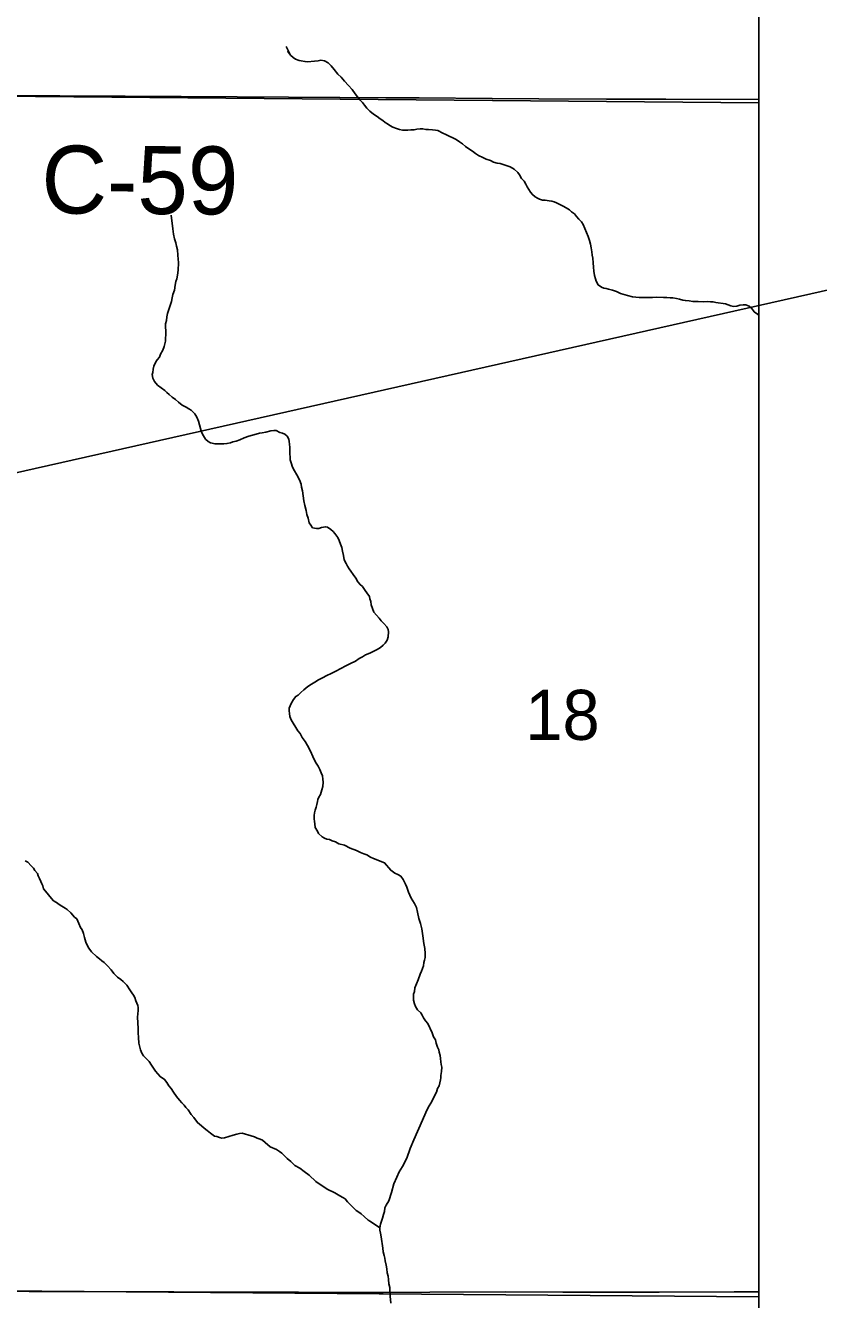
# Model space of a CAD drawing. Extents: x -17 to 88, y -5 to 22.
# Drawn here: x 8.787 to 9.45, y 17.134 to 18.199 of the extents above; entities that cross this region are included whole.
import ezdxf

# ---------------------------------------------------------------- set-up
doc = ezdxf.new("R2010")
doc.units = 0
for name, color, linetype in [('GM_X_County_Road', 7, 'Continuous'), ('GM_X_County_Road_Text', 7, 'Continuous'), ('GM_X_Minor_River', 7, 'Continuous'), ('GM_X_Section', 7, 'Continuous'), ('GM_X_Section_Text', 7, 'Continuous'), ('GM_X_Township', 7, 'Continuous'), ('SH_Data', 7, 'Continuous'), ('TX_P_10', 7, 'Continuous')]:
    doc.layers.add(name, color=color, linetype=linetype)

msp = doc.modelspace()

# ---------------------------------------------------------------- linework, layer by layer
at = {"layer": 'GM_X_County_Road'}
for points in [[(8.733, 18.1413), (8.7426, 18.1412), (8.7649, 18.1408), (8.8153, 18.1406), (8.87, 18.1403), (8.9638, 18.1398), (9.0496, 18.1391), (9.0881, 18.1389), (9.1161, 18.1388), (9.177, 18.1384), (9.2161, 18.1381), (9.2727, 18.1378), (9.3224, 18.1377), (9.4, 18.1373)], [(8.7317, 17.1409), (8.7586, 17.1408), (8.7897, 17.1404), (8.8145, 17.1403), (8.8772, 17.1401), (8.9107, 17.1401), (8.9691, 17.1399), (9.0151, 17.1397), (9.0661, 17.1396), (9.0859, 17.1396), (9.125, 17.1398), (9.1884, 17.14), (9.2362, 17.1399), (9.2857, 17.1397), (9.2925, 17.1398), (9.3167, 17.1398), (9.3795, 17.1401), (9.4, 17.1402)]]:
    msp.add_lwpolyline(points, dxfattribs=at)
at = {"layer": 'GM_X_Minor_River'}
for points in [[(9.0047, 18.1817), (9.0084, 18.1744), (9.0061, 18.1775), (9.0084, 18.1744), (9.0106, 18.1725), (9.0125, 18.1713), (9.0155, 18.1701), (9.0174, 18.1697), (9.0204, 18.1693), (9.0227, 18.1689), (9.0284, 18.1695), (9.0315, 18.1698), (9.0338, 18.1702), (9.0368, 18.1697), (9.0398, 18.1682), (9.0424, 18.1655), (9.045, 18.1624), (9.048, 18.1585), (9.0506, 18.1562), (9.0536, 18.1527), (9.0569, 18.1492), (9.0599, 18.1458), (9.0625, 18.1423), (9.0644, 18.1396), (9.0666, 18.1369), (9.0685, 18.135), (9.0703, 18.1327), (9.0722, 18.1303), (9.0748, 18.1276), (9.0778, 18.1253), (9.0808, 18.1233), (9.0834, 18.1214), (9.0857, 18.1198), (9.0875, 18.1183), (9.0894, 18.1171), (9.0913, 18.1156), (9.0939, 18.1144), (9.0969, 18.1132), (9.0996, 18.1124), (9.1019, 18.1119), (9.1041, 18.1119), (9.1064, 18.1119), (9.1091, 18.1122), (9.1118, 18.1121), (9.114, 18.1125), (9.1167, 18.1128), (9.119, 18.1128), (9.1216, 18.1123), (9.1239, 18.1123), (9.127, 18.1122), (9.1296, 18.1118), (9.1315, 18.1114), (9.1357, 18.1094), (9.1383, 18.1082), (9.147, 18.1039), (9.1496, 18.1019), (9.1522, 18.1004), (9.1548, 18.098), (9.1575, 18.0961), (9.1605, 18.0941), (9.1631, 18.0922), (9.1657, 18.0906), (9.1691, 18.089), (9.1721, 18.0875), (9.1755, 18.0863), (9.1782, 18.0851), (9.1812, 18.0843), (9.1838, 18.0838), (9.1861, 18.083), (9.188, 18.0826), (9.1903, 18.0818), (9.1922, 18.081), (9.1955, 18.0791), (9.1985, 18.0764), (9.2, 18.0744), (9.2015, 18.0714), (9.2037, 18.069), (9.2052, 18.0667), (9.2063, 18.0644), (9.2078, 18.0621), (9.2092, 18.0598), (9.2107, 18.0579), (9.213, 18.056), (9.2149, 18.0548), (9.2167, 18.054), (9.219, 18.0532), (9.2213, 18.0531), (9.2247, 18.0527), (9.227, 18.0523), (9.2289, 18.0519), (9.2308, 18.0511), (9.233, 18.0499), (9.2364, 18.0483), (9.239, 18.0467), (9.2417, 18.0452), (9.2435, 18.0436), (9.2458, 18.0417), (9.2477, 18.0397), (9.2495, 18.0374), (9.2518, 18.0351), (9.2532, 18.0328)], [(8.9085, 18.0407), (8.9098, 18.0293), (8.9089, 18.0381), (8.9098, 18.0293), (8.9105, 18.0247), (8.9112, 18.0209), (8.9123, 18.0175), (8.913, 18.0148), (8.9137, 18.0118), (8.914, 18.0072), (8.9143, 18.0038), (8.9146, 18.0011), (8.9146, 17.9988), (8.9145, 17.9966), (8.9145, 17.9947), (8.9137, 17.9905), (8.9132, 17.9875), (8.9124, 17.9852), (8.912, 17.9822), (8.9112, 17.978), (8.9099, 17.9742), (8.9095, 17.9716), (8.9087, 17.9686), (8.9055, 17.9584), (8.905, 17.9557), (8.9046, 17.9527), (8.9038, 17.9497), (8.9037, 17.947), (8.9041, 17.944), (8.904, 17.9406), (8.9039, 17.9379), (8.9039, 17.9352), (8.9031, 17.933), (8.9027, 17.9307), (8.9015, 17.9277), (8.8995, 17.9243), (8.8987, 17.922), (8.8968, 17.9198), (8.8956, 17.9179), (8.894, 17.9145), (8.8936, 17.9119), (8.8931, 17.9092), (8.8927, 17.9073), (8.8931, 17.9043), (8.8945, 17.9016), (8.8971, 17.8985), (8.9001, 17.8962), (8.9031, 17.8939), (8.905, 17.8923), (8.9069, 17.8908), (8.9095, 17.8884), (8.9121, 17.8865), (8.9147, 17.8842), (8.9177, 17.8818), (8.9211, 17.8802), (8.9234, 17.8787), (8.9252, 17.8775), (8.9282, 17.8744), (8.9301, 17.8717), (8.9315, 17.8683), (8.934, 17.8591), (8.9355, 17.856), (8.9373, 17.8534), (8.9396, 17.8514), (8.9415, 17.8502), (8.9453, 17.8494), (8.9491, 17.8493), (8.9525, 17.8493), (8.9551, 17.8496), (8.9582, 17.8503), (8.9601, 17.851), (8.9628, 17.8517), (8.9659, 17.8528), (8.9697, 17.8543), (8.9735, 17.8557), (8.9766, 17.8568), (8.9796, 17.8575), (8.9823, 17.8582), (8.9846, 17.8586), (8.9876, 17.8593), (8.9918, 17.8603), (8.9945, 17.8606), (8.9964, 17.8606), (8.9994, 17.859), (9.0017, 17.8582), (9.0036, 17.8574), (9.0055, 17.8559), (9.0069, 17.8532), (9.0073, 17.8513), (9.0076, 17.849), (9.0079, 17.8464), (9.0079, 17.8437), (9.0078, 17.8407), (9.0082, 17.8384), (9.0081, 17.8361), (9.0088, 17.8334), (9.0099, 17.83), (9.0118, 17.8269), (9.0136, 17.8235), (9.0158, 17.8192), (9.0172, 17.8158)], [(9.2532, 18.0328), (9.2572, 18.0229), (9.2583, 18.0194), (9.2594, 18.0164), (9.2597, 18.0133), (9.2604, 18.0099), (9.2607, 18.0072), (9.2611, 18.0046), (9.2614, 18.0008), (9.2617, 17.9973), (9.262, 17.9939), (9.2627, 17.9901), (9.2634, 17.9874), (9.2641, 17.9855), (9.2656, 17.9824), (9.2686, 17.9805), (9.2705, 17.9797), (9.2724, 17.9793), (9.2743, 17.9789), (9.2777, 17.978), (9.2811, 17.9768), (9.2845, 17.9753), (9.2901, 17.9736), (9.2943, 17.9724), (9.2973, 17.972), (9.3, 17.9719), (9.3027, 17.9719), (9.3072, 17.9718), (9.311, 17.9717), (9.3141, 17.9721), (9.3202, 17.9719), (9.3232, 17.9719), (9.3258, 17.9715), (9.3281, 17.9714), (9.3312, 17.971), (9.3338, 17.9705), (9.3365, 17.9697), (9.3387, 17.9693), (9.3418, 17.9689), (9.3448, 17.9684), (9.3494, 17.9684), (9.3535, 17.9683), (9.357, 17.9686), (9.3596, 17.9682), (9.3619, 17.9681), (9.3642, 17.9677), (9.3721, 17.9664), (9.3744, 17.9656), (9.3767, 17.9648), (9.3789, 17.9644), (9.3816, 17.9647), (9.3843, 17.9654), (9.3869, 17.9658), (9.3892, 17.9657), (9.3919, 17.9645), (9.3941, 17.9626), (9.3963, 17.9599), (9.399, 17.9579), (9.4, 17.9569)], [(9.0172, 17.8158), (9.0176, 17.8131), (9.0183, 17.8101), (9.0196, 17.8017), (9.0203, 17.7979), (9.0214, 17.7937), (9.0221, 17.7903), (9.0232, 17.7872), (9.0239, 17.7834), (9.0254, 17.7815), (9.0268, 17.7792), (9.0302, 17.7787), (9.0321, 17.7787), (9.0344, 17.7794), (9.0375, 17.7801), (9.0394, 17.7797), (9.042, 17.7777), (9.0439, 17.7762), (9.0454, 17.7743), (9.048, 17.7712), (9.0491, 17.7685), (9.0501, 17.7654), (9.0512, 17.7628), (9.0519, 17.7597), (9.0526, 17.7559), (9.0533, 17.7525), (9.0548, 17.7494), (9.0559, 17.7471), (9.0574, 17.7448), (9.0589, 17.7429), (9.0607, 17.7402), (9.0629, 17.7371), (9.0648, 17.734), (9.0666, 17.7317), (9.0685, 17.7302), (9.0707, 17.7267), (9.0722, 17.7248), (9.0744, 17.7217), (9.0748, 17.7198), (9.0755, 17.7175), (9.0758, 17.7148), (9.0769, 17.7118), (9.078, 17.7087), (9.0825, 17.7037), (9.0843, 17.7014), (9.0865, 17.6991), (9.0888, 17.6964), (9.0899, 17.6941), (9.0902, 17.6922), (9.0901, 17.688), (9.0893, 17.6853), (9.0874, 17.6827), (9.0858, 17.6809), (9.0835, 17.679), (9.0808, 17.6775), (9.0781, 17.6761), (9.0747, 17.6742), (9.0712, 17.6728), (9.0685, 17.6713), (9.0659, 17.6698), (9.0628, 17.6676), (9.0586, 17.6658), (9.0547, 17.6636), (9.0505, 17.6614), (9.0463, 17.6592), (9.0424, 17.6574), (9.0386, 17.6555), (9.0351, 17.6537), (9.0317, 17.6519), (9.0286, 17.65), (9.0259, 17.6485), (9.0228, 17.6463), (9.0194, 17.6437), (9.017, 17.6415), (9.0147, 17.6393), (9.0128, 17.6382), (9.0108, 17.6355), (9.0089, 17.6322), (9.0073, 17.6284), (9.0072, 17.6261), (9.0076, 17.6238), (9.0079, 17.6212), (9.009, 17.6185), (9.0145, 17.6093), (9.0164, 17.607), (9.0182, 17.6039), (9.0205, 17.6004), (9.0227, 17.597), (9.0252, 17.5924), (9.0271, 17.5878), (9.0293, 17.5832), (9.0315, 17.5797), (9.0329, 17.577), (9.034, 17.5743), (9.0351, 17.5717), (9.0355, 17.569), (9.0358, 17.5663), (9.0353, 17.5629), (9.0345, 17.5599), (9.0333, 17.5561), (9.0321, 17.5539)], [(9.0321, 17.5539), (9.0313, 17.552), (9.0309, 17.5501), (9.0305, 17.5478), (9.0297, 17.5456), (9.0289, 17.5429), (9.0285, 17.5407), (9.028, 17.5384), (9.028, 17.5357), (9.0283, 17.5334), (9.0287, 17.5315), (9.029, 17.5285), (9.0308, 17.5254), (9.0319, 17.5235), (9.0349, 17.5208), (9.0368, 17.5196), (9.0387, 17.5188), (9.041, 17.5184), (9.0432, 17.5172), (9.0459, 17.5164), (9.0489, 17.5148), (9.0534, 17.5136), (9.0583, 17.5112), (9.0636, 17.5092), (9.067, 17.5077), (9.0696, 17.5065), (9.0723, 17.5057), (9.0753, 17.5037), (9.0779, 17.5025), (9.087, 17.4989), (9.0922, 17.4928), (9.0956, 17.4904), (9.0982, 17.4892), (9.1005, 17.4877), (9.1027, 17.485), (9.1045, 17.4811), (9.1056, 17.4785), (9.1071, 17.4743), (9.1093, 17.4693), (9.1122, 17.465), (9.1137, 17.4616), (9.1147, 17.4578), (9.1158, 17.4525), (9.1172, 17.4483), (9.1183, 17.4437), (9.1189, 17.438), (9.12, 17.4315), (9.1206, 17.4273), (9.1209, 17.4231), (9.1209, 17.4197), (9.1205, 17.4174), (9.12, 17.4155), (9.1196, 17.4129), (9.1188, 17.4106), (9.118, 17.4084), (9.1168, 17.4057), (9.1152, 17.4012), (9.1136, 17.3978), (9.1124, 17.3944), (9.112, 17.3914), (9.1112, 17.3891), (9.1111, 17.3861), (9.1111, 17.3842), (9.1122, 17.3811), (9.1129, 17.3788), (9.1147, 17.3761), (9.1174, 17.3734), (9.1185, 17.3715), (9.1196, 17.3692), (9.1214, 17.3669), (9.1233, 17.3646), (9.1269, 17.3566), (9.128, 17.3535), (9.1295, 17.3508), (9.1302, 17.3481), (9.1313, 17.3447), (9.1324, 17.3424), (9.1327, 17.3405), (9.1334, 17.3378), (9.1337, 17.3352), (9.1341, 17.3325), (9.1344, 17.3302), (9.1348, 17.3279), (9.1347, 17.3245), (9.1342, 17.3211), (9.1342, 17.3192), (9.1338, 17.3173), (9.1326, 17.3124), (9.1314, 17.3101), (9.1306, 17.3071), (9.1286, 17.3034), (9.1262, 17.2988), (9.1239, 17.2947), (9.1215, 17.2902), (9.1187, 17.2838), (9.1116, 17.2672), (9.1084, 17.2601), (9.1056, 17.2518), (9.102, 17.245), (9.0993, 17.2405), (9.0973, 17.236)], [(8.7863, 17.5007), (8.7885, 17.4995), (8.7915, 17.4964), (8.7934, 17.4945), (8.7945, 17.4926), (8.7967, 17.4899), (8.7974, 17.488), (8.7985, 17.4857), (8.7996, 17.4834), (8.8004, 17.4815), (8.8011, 17.4796), (8.8018, 17.4773), (8.8033, 17.4753), (8.8085, 17.4692), (8.81, 17.4672), (8.8126, 17.4657), (8.8149, 17.4641), (8.8171, 17.4626), (8.8198, 17.461), (8.8216, 17.4598), (8.8246, 17.4571), (8.8276, 17.4536), (8.8295, 17.4521), (8.8313, 17.4482), (8.8328, 17.4448), (8.8342, 17.4429), (8.8353, 17.4398), (8.836, 17.4364), (8.8371, 17.4326), (8.8386, 17.4295), (8.8397, 17.4276), (8.8419, 17.4245), (8.846, 17.4206), (8.8486, 17.4187), (8.8505, 17.4171), (8.8524, 17.4156), (8.8554, 17.4129), (8.8583, 17.4094)], [(8.8583, 17.4094), (8.8606, 17.4063), (8.8635, 17.4032), (8.8665, 17.4013), (8.8684, 17.3997), (8.8714, 17.3966), (8.874, 17.3928), (8.8755, 17.3901), (8.877, 17.3882), (8.8781, 17.3862), (8.8791, 17.3836), (8.8799, 17.3816), (8.8806, 17.3797), (8.8809, 17.3778), (8.8809, 17.3755), (8.8804, 17.3699), (8.881, 17.3604), (8.8809, 17.3566), (8.8812, 17.3528), (8.8815, 17.3482), (8.8822, 17.3448), (8.8829, 17.3425), (8.884, 17.3398), (8.8855, 17.3375), (8.8877, 17.3352), (8.89, 17.3328), (8.8922, 17.3298), (8.8955, 17.3248), (8.8993, 17.3201), (8.903, 17.3178), (8.9049, 17.3151), (8.9067, 17.3124), (8.9086, 17.3101), (8.9104, 17.307), (8.913, 17.3036), (8.9156, 17.3005), (8.9175, 17.2982), (8.9193, 17.2962), (8.9208, 17.2943), (8.9227, 17.2924), (8.9253, 17.2885), (8.9275, 17.2858), (8.9305, 17.2816), (8.9338, 17.2789), (8.9361, 17.2769), (8.9387, 17.275), (8.9413, 17.2727), (8.9447, 17.2703), (8.9466, 17.2699), (8.9489, 17.2691), (8.9508, 17.2687), (8.9531, 17.269), (8.9569, 17.2701), (8.9603, 17.2712), (8.9634, 17.2719), (8.9657, 17.2726), (8.968, 17.2729), (8.9755, 17.2705), (8.9782, 17.2697), (8.9804, 17.2685), (8.9831, 17.2677), (8.9849, 17.2669), (8.9872, 17.265), (8.9913, 17.2615), (8.9966, 17.2591), (8.9992, 17.2575), (9.0011, 17.256), (9.003, 17.254), (9.0056, 17.2517), (9.0086, 17.249), (9.0119, 17.2459), (9.0161, 17.2435), (9.0198, 17.2408), (9.0239, 17.2377), (9.0295, 17.2323), (9.0389, 17.226), (9.0453, 17.2229), (9.0495, 17.2205), (9.0521, 17.219), (9.054, 17.2178), (9.0559, 17.2155), (9.0585, 17.2128), (9.0611, 17.2104), (9.0633, 17.2081), (9.0656, 17.2066), (9.0674, 17.2054), (9.0701, 17.2031), (9.0734, 17.2), (9.0753, 17.1988), (9.0832, 17.1937)], [(9.0973, 17.236), (9.0949, 17.2303), (9.0929, 17.2231), (9.0905, 17.2163), (9.0885, 17.2126), (9.0873, 17.2103), (9.0869, 17.2073), (9.0861, 17.2047), (9.0852, 17.2016), (9.0836, 17.1967), (9.0832, 17.1937), (9.0832, 17.1918), (9.0835, 17.1891), (9.0842, 17.1861), (9.0855, 17.1766), (9.0859, 17.1735), (9.0866, 17.1705), (9.0873, 17.1682), (9.0876, 17.1659), (9.0883, 17.1625), (9.089, 17.1594), (9.0893, 17.156), (9.0901, 17.1533), (9.0904, 17.1503), (9.0907, 17.1468), (9.0914, 17.1438), (9.0916, 17.1366), (9.0923, 17.1305)]]:
    msp.add_lwpolyline(points, dxfattribs=at)
at = {"layer": 'GM_X_Section'}
for p, q in [((9.4, 18.1346), (9.4, 19.1346)), ((9.4, 17.136), (9.4, 18.1346)), ((9.4, 16.1356), (9.4, 17.136))]:
    msp.add_line(p, q, dxfattribs=at)
for points in [[(9.4, 19.1346), (8.7326, 19.1414), (8.7311, 18.1404), (9.4, 18.1346)], [(9.4, 18.1346), (8.7311, 18.1404), (8.7296, 17.1413), (9.4, 17.136)], [(9.4, 17.136), (8.7296, 17.1413), (8.7243, 16.1407), (9.4, 16.1356)]]:
    msp.add_lwpolyline(points, dxfattribs=at)
at = {"layer": 'GM_X_Township'}
msp.add_lwpolyline([(8.709, 14.1), (9.4, 14.1), (9.4, 20.1669)], dxfattribs=at)
at = {"layer": 'SH_Data'}
msp.add_line((9.4, 20.9), (9.4, 14.1), dxfattribs=at)
at = {"layer": 'TX_P_10'}
msp.add_lwpolyline([(5.9567, 17.1898), (9.6824, 18.6059), (9.6824, 18.0286)], close=True, dxfattribs=at)

# ---------------------------------------------------------------- texts
at = {"layer": 'GM_X_County_Road_Text'}
msp.add_text('C-59', height=0.05682, rotation=359.657, dxfattribs=at).set_placement((8.7999, 18.0422))
at = {"layer": 'GM_X_Section_Text'}
msp.add_text('18', height=0.04186, rotation=0, dxfattribs=at).set_placement((9.2047, 17.6018))

doc.saveas('drawing.dxf')
